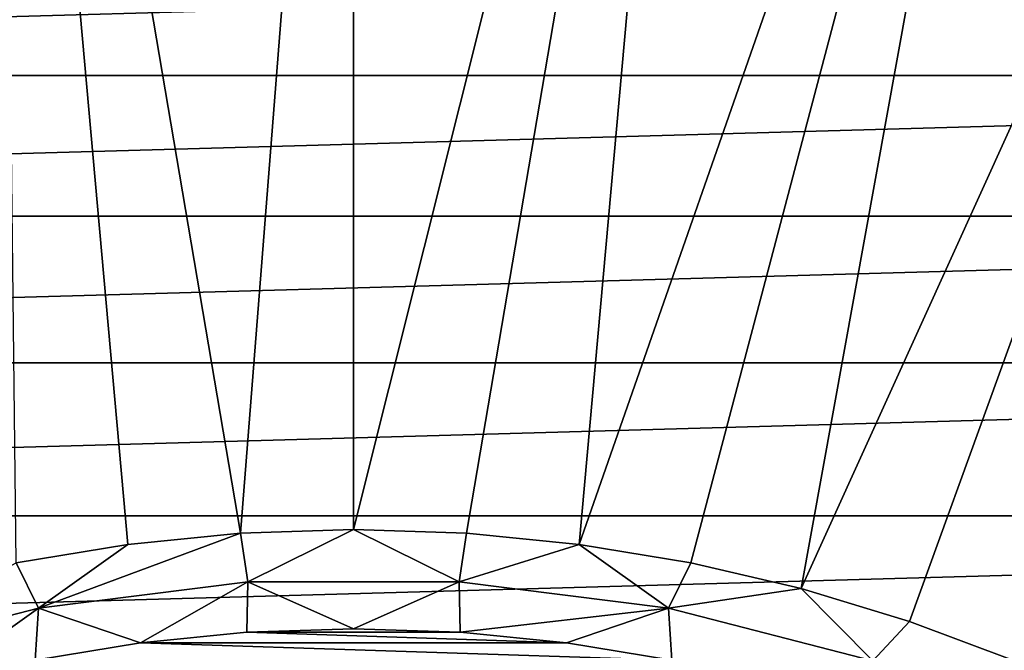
# Model space of a CAD drawing. Header units: metres. Extents: x -109 to 109, y -19 to 107.
# Tile 311 of 315: x 73 to 83, y 29 to 35. Entities that reach past the tile are written whole.
import ezdxf

# ---------------------------------------------------------------- set-up
doc = ezdxf.new("R2010")
doc.units = ezdxf.units.M
doc.layers.add('solid_21_412_310_XXX', color=7, linetype='CONTINUOUS')

msp = doc.modelspace()

# ---------------------------------------------------------------- linework, layer by layer
at = {"layer": 'solid_21_412_310_XXX'}
for points in [[(75.407425, 29.895298, 60.82386), (73.080368, 43.575893, 65.860069), (76.5, 43.767937, 65.860069)], [(76.5, 29.931065, 60.82386), (75.407425, 29.895298, 60.82386), (76.5, 43.767937, 65.860069)], [(76.5, 29.931065, 60.82386), (76.5, 43.767937, 65.860069), (79.919632, 43.575893, 65.860069)], [(74.319527, 29.788149, 60.82386), (73.240967, 29.610079, 60.82386), (73.080368, 43.575893, 65.860069)], [(75.407425, 29.895298, 60.82386), (74.319527, 29.788149, 60.82386), (73.080368, 43.575893, 65.860069)], [(77.592575, 29.895298, 60.82386), (76.5, 29.931065, 60.82386), (79.919632, 43.575893, 65.860069)], [(78.680473, 29.788149, 60.82386), (77.592575, 29.895298, 60.82386), (79.919632, 43.575893, 65.860069)], [(78.680473, 29.788149, 60.82386), (79.919632, 43.575893, 65.860069), (83.296257, 43.002182, 65.860069)], [(79.759033, 29.610079, 60.82386), (78.680473, 29.788149, 60.82386), (83.296257, 43.002182, 65.860069)], [(80.823631, 29.361849, 60.82386), (79.759033, 29.610079, 60.82386), (83.296257, 43.002182, 65.860069)], [(80.823631, 29.361849, 60.82386), (83.296257, 43.002182, 65.860069), (86.587425, 42.054012, 65.860069)], [(81.869728, 29.044521, 60.82386), (80.823631, 29.361849, 60.82386), (86.587425, 42.054012, 65.860069)], [(82.892822, 28.659454, 60.82386), (81.869728, 29.044521, 60.82386), (86.587425, 42.054012, 65.860069)], [(98.879234, 35.605461, 71.355003), (54.120739, 35.605438, 71.355003), (52.900799, 34.31506, 71.355003)], [(100.099182, 34.315086, 71.355003), (98.879234, 35.605461, 71.355003), (52.900799, 34.31506, 71.355003)], [(100.099182, 34.315086, 71.355003), (52.900799, 34.31506, 71.355003), (51.755684, 32.958977, 71.355003)], [(101.244278, 32.959023, 71.355003), (100.099182, 34.315086, 71.355003), (51.755684, 32.958977, 71.355003)], [(101.244278, 32.959023, 71.355003), (51.755684, 32.958977, 71.355003), (50.688076, 31.540377, 71.355003)], [(102.311905, 31.540405, 71.355003), (101.244278, 32.959023, 71.355003), (50.688076, 31.540377, 71.355003)], [(102.311905, 31.540405, 71.355003), (50.688076, 31.540377, 71.355003), (49.701633, 30.064056, 71.355003)], [(103.298332, 30.064104, 71.355003), (102.311905, 31.540405, 71.355003), (49.701633, 30.064056, 71.355003)], [(103.298332, 30.064104, 71.355003), (49.701633, 30.064056, 71.355003), (48.799896, 28.535387, 71.355003)], [(104.200081, 28.535425, 71.355003), (103.298332, 30.064104, 71.355003), (48.799896, 28.535387, 71.355003)], [(73.458084, 29.172079, 60.697536), (74.319527, 29.788149, 60.82386), (75.407425, 29.895298, 60.82386)], [(73.458084, 29.172079, 60.697536), (75.407425, 29.895298, 60.82386), (75.480667, 29.427589, 60.697536)], [(75.480667, 29.427589, 60.697536), (75.407425, 29.895298, 60.82386), (76.5, 29.931065, 60.82386)], [(75.480667, 29.427589, 60.697536), (76.5, 29.931065, 60.82386), (77.519333, 29.427589, 60.697536)], [(77.519333, 29.427589, 60.697536), (76.5, 29.931065, 60.82386), (77.592575, 29.895298, 60.82386)], [(77.519333, 29.427589, 60.697536), (77.592575, 29.895298, 60.82386), (78.680473, 29.788149, 60.82386)], [(73.458084, 29.172079, 60.697536), (73.240967, 29.610079, 60.82386), (74.319527, 29.788149, 60.82386)], [(77.519333, 29.427589, 60.697536), (78.680473, 29.788149, 60.82386), (79.541916, 29.172079, 60.697536)], [(79.541916, 29.172079, 60.697536), (78.680473, 29.788149, 60.82386), (79.759033, 29.610079, 60.82386)], [(71.483475, 28.665085, 60.697536), (73.240967, 29.610079, 60.82386), (73.458084, 29.172079, 60.697536)], [(79.541916, 29.172079, 60.697536), (79.759033, 29.610079, 60.82386), (80.823631, 29.361849, 60.82386)], [(74.443367, 28.838533, 60.654999), (73.458084, 29.172079, 60.697536), (75.480667, 29.427589, 60.697536)], [(75.469498, 28.939655, 60.654999), (74.443367, 28.838533, 60.654999), (75.480667, 29.427589, 60.697536)], [(76.500008, 28.973408, 60.654999), (75.469498, 28.939655, 60.654999), (75.480667, 29.427589, 60.697536)], [(76.500008, 28.973408, 60.654999), (75.480667, 29.427589, 60.697536), (77.519333, 29.427589, 60.697536)], [(77.530518, 28.939653, 60.654999), (76.500008, 28.973408, 60.654999), (77.519333, 29.427589, 60.697536)], [(77.530518, 28.939653, 60.654999), (77.519333, 29.427589, 60.697536), (79.541916, 29.172079, 60.697536)], [(79.541916, 29.172079, 60.697536), (80.823631, 29.361849, 60.82386), (81.516525, 28.665085, 60.697536)], [(81.516525, 28.665085, 60.697536), (80.823631, 29.361849, 60.82386), (81.869728, 29.044521, 60.82386)], [(72.421959, 28.436216, 60.654999), (71.483475, 28.665085, 60.697536), (73.458084, 29.172079, 60.697536)], [(73.426109, 28.670486, 60.654999), (72.421959, 28.436216, 60.654999), (73.458084, 29.172079, 60.697536)], [(74.443367, 28.838533, 60.654999), (73.426109, 28.670486, 60.654999), (73.458084, 29.172079, 60.697536)], [(78.556641, 28.838531, 60.654999), (77.530518, 28.939653, 60.654999), (79.541916, 29.172079, 60.697536)], [(79.573891, 28.670486, 60.654999), (78.556641, 28.838531, 60.654999), (79.541916, 29.172079, 60.697536)], [(79.573891, 28.670486, 60.654999), (79.541916, 29.172079, 60.697536), (81.516525, 28.665085, 60.697536)], [(81.516525, 28.665085, 60.697536), (81.869728, 29.044521, 60.82386), (82.892822, 28.659454, 60.82386)], [(78.556641, 28.838531, 60.654999), (74.443367, 28.838533, 60.654999), (75.469498, 28.939655, 60.654999)], [(77.530518, 28.939653, 60.654999), (75.469498, 28.939655, 60.654999), (76.500008, 28.973408, 60.654999)], [(78.556641, 28.838531, 60.654999), (75.469498, 28.939655, 60.654999), (77.530518, 28.939653, 60.654999)], [(79.573891, 28.670486, 60.654999), (73.426109, 28.670486, 60.654999), (74.443367, 28.838533, 60.654999)], [(79.573891, 28.670486, 60.654999), (74.443367, 28.838533, 60.654999), (78.556641, 28.838531, 60.654999)]]:
    msp.add_3dface(points, dxfattribs=at)

doc.saveas('drawing.dxf')
